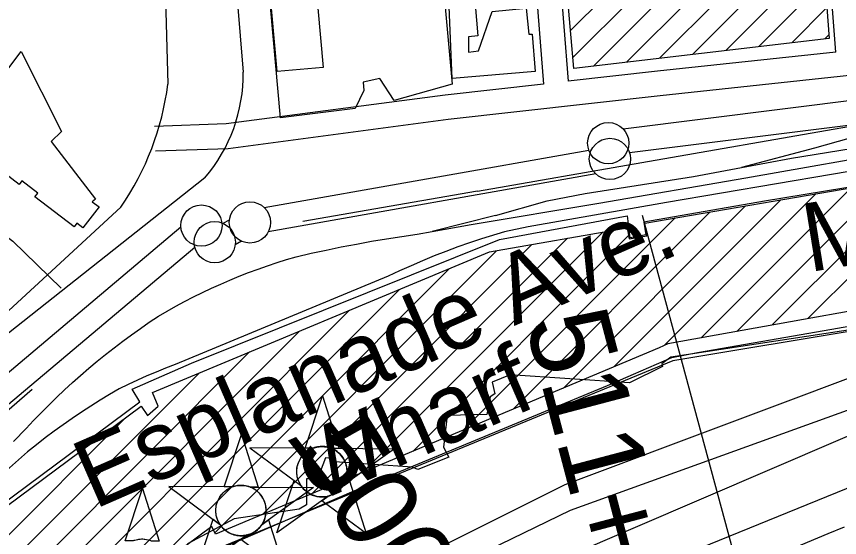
# Model space of a CAD drawing. Extents: x 3677843 to 3715951, y 511991 to 537744.
# Drawn here: x 3684961 to 3685959, y 533362 to 533993 of the extents above; entities that cross this region are included whole.
import ezdxf

# ---------------------------------------------------------------- set-up
doc = ezdxf.new("R2010")
doc.units = 0
for name, color, linetype in [('V-BLDG-IDEN', 7, 'Continuous'), ('V-BLDG-OTLN', 7, 'Continuous'), ('V-CHAN-DOCK', 7, 'Continuous'), ('V-CHAN-NAID', 7, 'Continuous'), ('V-RAIL-TRAK', 7, 'Continuous'), ('V-RIVR-EDGE', 7, 'Continuous'), ('V-RIVR-RANG', 7, 'Continuous'), ('V-ROAD-CNTR', 7, 'Continuous'), ('V-RRAP-RVMT', 7, 'Continuous'), ('V-SITE-OTLN', 7, 'Continuous'), ('V-SURV-IDEN', 7, 'Continuous'), ('V-SURV-LINE', 7, 'Continuous'), ('V-TOPO-DPTH', 7, 'Continuous'), ('V-TOPO-MAJR', 7, 'Continuous'), ('V-TOPO-MINR', 7, 'Continuous')]:
    doc.layers.add(name, color=color, linetype=linetype)

msp = doc.modelspace()

# ---------------------------------------------------------------- linework, layer by layer
at = {"layer": 'V-BLDG-OTLN'}
for p, q in [((3685635.48, 533943.58), (3685880.37, 534188.47)), ((3685660.5, 533933.24), (3685918.85, 534191.6)), ((3685632.64, 533976.1), (3685841.88, 534185.34)), ((3685700.55, 533937.94), (3685930.92, 534168.31)), ((3685740.6, 533942.63), (3685933.42, 534135.46)), ((3685780.64, 533947.33), (3685935.92, 534102.6)), ((3685820.69, 533952.02), (3685938.41, 534069.74)), ((3685860.74, 533956.71), (3685940.91, 534036.88)), ((3685900.79, 533961.41), (3685943.41, 534004.02)), ((3685940.84, 533966.1), (3685945.9, 533971.16)), ((3685920.28, 533627.34), (3686099.41, 533806.47)), ((3685877.22, 533619.64), (3686057.25, 533799.67)), ((3685834.16, 533611.93), (3686015.1, 533792.87)), ((3685746.67, 533595.15), (3685930.03, 533778.51)), ((3685791.1, 533604.23), (3685972.71, 533785.84)), ((3685685.03, 533568.86), (3685887.35, 533771.19)), ((3685563.18, 533517.73), (3685801.98, 533756.53)), ((3685624.1, 533543.3), (3685844.67, 533763.86)), ((3685502.25, 533492.16), (3685759.3, 533749.21)), ((3685380.41, 533441.02), (3685671.62, 533732.24)), ((3685441.33, 533466.59), (3685702.95, 533728.21)), ((3685258.56, 533389.89), (3685585.83, 533717.16)), ((3685319.48, 533415.45), (3685628.73, 533724.7)), ((3685201.26, 533367.94), (3685542.94, 533709.62)), ((3685104.05, 533306.08), (3685485.95, 533687.99)), ((3684966.93, 533204.32), (3685425.35, 533662.74)), ((3684829.82, 533102.56), (3685364.75, 533637.5)), ((3684692.7, 533000.81), (3685304.15, 533612.25)), ((3684555.59, 532899.05), (3685243.55, 533587)), ((3684418.47, 532797.29), (3685182.94, 533561.76)), ((3684362.17, 532776.34), (3685093.63, 533507.8))]:
    msp.add_line(p, q, dxfattribs=at)
for points in [[(3685615.98, 534166.96), (3685929.09, 534192.43), (3685946.24, 533966.73), (3685636.62, 533930.45)], [(3685276.98, 533926.52), (3685264.58, 534066.34), (3685320.27, 534071.28), (3685332.67, 533931.45)], [(3685578.93, 534003.13), (3685581.95, 533971.96), (3685586.02, 533972), (3685589.86, 533926.59), (3685488.88, 533918.14), (3685485.31, 534004.92), (3685517.16, 534007.95), (3685520.25, 533969.99), (3685508.73, 533968.52), (3685508.91, 533950.21), (3685521.1, 533951.69), (3685537.59, 533999.33)], [(3684881.55, 533839.15), (3684966.75, 533950.65), (3685015.36, 533853.86), (3685003.04, 533842.04), (3685056.75, 533772.05), (3685052.61, 533768.87), (3685060.93, 533762.84), (3685041.27, 533737.25), (3685034.08, 533742.78), (3685030.76, 533738.46), (3684983.28, 533774.95), (3684986.71, 533779.4), (3684967.54, 533794.12), (3684964.05, 533789.59), (3684917.1, 533825.66), (3684910.46, 533817.06)]]:
    msp.add_lwpolyline(points, close=True, dxfattribs=at)
for points in [[(3684299.68, 532918.57), (3685112.02, 533521.44), (3685119.89, 533510.17), (3685132.82, 533521.36), (3685125.89, 533537.99), (3685534.19, 533708.08), (3685701.43, 533737.47), (3685703.62, 533724.11), (3685725.17, 533727.66), (3685722.66, 533742.92), (3685991.35, 533789.04), (3686132.54, 533811.82), (3686263.42, 533831.04), (3686547.95, 533870.41), (3686909.64, 533918.82), (3686911.16, 533904.35), (3686937.33, 533909.44), (3687013.81, 533919.16), (3687123.44, 533925.07), (3687317.18, 533935.95)], [(3687320.9, 533838.71), (3687092.67, 533826.81), (3687051.3, 533824.32), (3686841.15, 533798.8), (3686846.33, 533762.98), (3686138.12, 533666.31), (3685750.41, 533596.95), (3685739.96, 533591.92), (3685202.12, 533366.2), (3685197.57, 533375.49), (3684372.14, 532762.9)]]:
    msp.add_lwpolyline(points, dxfattribs=at)
at = {"layer": 'V-CHAN-DOCK'}
for points in [[(3687312.68, 533963.33), (3687146.56, 533953.24), (3686950.6, 533935.3), (3686899.28, 533927.38), (3686576.02, 533875.84), (3686475.12, 533861.84), (3686183.29, 533821.36), (3685867.54, 533769.5), (3685721.31, 533744.12), (3685723.78, 533728.82), (3685705.02, 533725.17), (3685702.86, 533738.74)], [(3685677.45, 533546.49), (3685709.12, 533559.94), (3685755.25, 533580.45), (3685786.31, 533586.29), (3685921.61, 533609.75), (3686111.44, 533642.74), (3686240.57, 533661.3), (3686368.33, 533678.46), (3686567.89, 533706.02), (3686848.96, 533743.36), (3686845.77, 533770.76), (3687100.77, 533803.24), (3687153.27, 533808.6), (3687216.87, 533809.92), (3687360.75, 533804.42)], [(3685110.27, 533526.48), (3685100.94, 533541.76), (3685173.08, 533573.54), (3685546.4, 533722.98), (3685701.23, 533751.79), (3685702.86, 533738.74)], [(3684161.88, 532724.36), (3684233.96, 532626.44), (3684463.5, 532797.44), (3684747.23, 533009.48), (3685004.24, 533199.27), (3685196.61, 533339.97), (3685204.74, 533345.72), (3685220.59, 533354.14), (3685397.23, 533430.49), (3685677.45, 533546.49)], [(3684161.88, 532724.36), (3684128.29, 532769.48), (3684159.12, 532809.71), (3684240.8, 532888.1), (3684272.71, 532915.73), (3684346.86, 532972.09), (3684530.76, 533108.72), (3684726.15, 533253.31), (3684891.98, 533384.28), (3684904.82, 533373.91), (3685110.27, 533526.48)]]:
    msp.add_lwpolyline(points, dxfattribs=at)
at = {"layer": 'V-CHAN-NAID'}
for points in [[(3685320.32, 533470.49), (3685310.73, 533470.55), (3685331.86, 533534.04), (3685352.08, 533470.26), (3685342.49, 533470.33), (3685340.92, 533470.91), (3685338.82, 533471.53), (3685336.78, 533471.98), (3685334.75, 533472.29), (3685333.58, 533472.4), (3685332.05, 533472.48), (3685330.32, 533472.48), (3685328.95, 533472.41), (3685327.05, 533472.21), (3685325.68, 533471.99), (3685323.9, 533471.61), (3685322.37, 533471.19), (3685321.34, 533470.85)], [(3685222.13, 533423.46), (3685212.54, 533423.53), (3685233.67, 533487.01), (3685253.89, 533423.23), (3685244.31, 533423.3), (3685242.73, 533423.88), (3685240.63, 533424.5), (3685238.59, 533424.95), (3685236.56, 533425.26), (3685235.39, 533425.37), (3685233.86, 533425.45), (3685232.14, 533425.45), (3685230.77, 533425.38), (3685228.86, 533425.18), (3685227.49, 533424.96), (3685225.71, 533424.58), (3685224.18, 533424.16), (3685223.15, 533423.82)], [(3685320.32, 533470.49), (3685243.83, 533471.03), (3685305.39, 533425.63), (3685304.28, 533427.54), (3685303.47, 533429.17), (3685302.64, 533431.13), (3685301.95, 533433.19), (3685301.58, 533434.51), (3685301.22, 533436.14), (3685300.98, 533437.58), (3685300.79, 533439.18), (3685300.68, 533440.92), (3685300.67, 533442.5), (3685300.78, 533444.57), (3685300.96, 533446.19), (3685301.35, 533448.39), (3685301.83, 533450.32), (3685302.44, 533452.2), (3685303.09, 533453.88), (3685303.82, 533455.47), (3685304.63, 533457), (3685305.69, 533458.74), (3685306.72, 533460.21), (3685307.72, 533461.48), (3685308.73, 533462.63), (3685310.03, 533463.96), (3685311.09, 533464.93), (3685312.8, 533466.33), (3685314.01, 533467.2), (3685315.7, 533468.27), (3685317.43, 533469.21), (3685318.88, 533469.89)], [(3685342.49, 533470.33), (3685418.99, 533469.79), (3685356.78, 533425.26), (3685357.69, 533426.75), (3685358.67, 533428.6), (3685359.39, 533430.19), (3685360.13, 533432.14), (3685360.67, 533433.93), (3685361.07, 533435.56), (3685361.43, 533437.57), (3685361.62, 533439.15), (3685361.74, 533441.35), (3685361.71, 533443.42), (3685361.52, 533445.64), (3685361.26, 533447.39), (3685360.77, 533449.63), (3685360.13, 533451.77), (3685359.38, 533453.75), (3685358.73, 533455.19), (3685357.72, 533457.11), (3685356.66, 533458.83), (3685355.44, 533460.53), (3685354.18, 533462.07), (3685352.91, 533463.44), (3685351.28, 533464.97), (3685349.54, 533466.38), (3685347.85, 533467.56), (3685345.97, 533468.69), (3685344.49, 533469.45)], [(3685338.75, 533412.36), (3685276.55, 533367.84), (3685297.68, 533431.32), (3685305.39, 533425.63), (3685306.03, 533424.67), (3685307.41, 533422.81), (3685308.62, 533421.39), (3685310.09, 533419.89), (3685311.48, 533418.64), (3685312.93, 533417.48), (3685314.34, 533416.49), (3685316.01, 533415.46), (3685317.73, 533414.55), (3685319.52, 533413.74), (3685320.96, 533413.18), (3685322.59, 533412.65), (3685324.82, 533412.09), (3685326.35, 533411.8), (3685328.38, 533411.54), (3685329.91, 533411.44), (3685331.77, 533411.42), (3685333.46, 533411.49), (3685335.17, 533411.67), (3685337.07, 533411.98)], [(3685356.78, 533425.26), (3685364.58, 533430.85), (3685384.8, 533367.07), (3685330.96, 533406.78), (3685338.75, 533412.36), (3685340.42, 533412.83), (3685342.03, 533413.39), (3685344.19, 533414.31), (3685345.92, 533415.19), (3685347.79, 533416.31), (3685349.53, 533417.52), (3685351.08, 533418.76), (3685352.37, 533419.93), (3685353.75, 533421.35), (3685354.96, 533422.75), (3685356.07, 533424.23)], [(3685102.24, 533358.14), (3685092.65, 533358.2), (3685113.78, 533421.69), (3685134, 533357.91), (3685124.42, 533357.98), (3685122.84, 533358.56), (3685120.75, 533359.18), (3685118.71, 533359.63), (3685116.67, 533359.94), (3685115.5, 533360.05), (3685113.97, 533360.13), (3685112.25, 533360.13), (3685110.88, 533360.06), (3685108.97, 533359.86), (3685107.6, 533359.64), (3685105.82, 533359.26), (3685104.29, 533358.84), (3685103.26, 533358.5)], [(3685222.13, 533423.46), (3685145.64, 533424), (3685207.2, 533378.6), (3685206.09, 533380.51), (3685205.28, 533382.14), (3685204.46, 533384.1), (3685203.76, 533386.16), (3685203.4, 533387.48), (3685203.03, 533389.11), (3685202.79, 533390.55), (3685202.6, 533392.15), (3685202.49, 533393.89), (3685202.48, 533395.47), (3685202.59, 533397.54), (3685202.77, 533399.16), (3685203.16, 533401.36), (3685203.64, 533403.29), (3685204.25, 533405.17), (3685204.9, 533406.85), (3685205.63, 533408.44), (3685206.44, 533409.97), (3685207.5, 533411.71), (3685208.54, 533413.18), (3685209.54, 533414.45), (3685210.54, 533415.6), (3685211.85, 533416.93), (3685212.9, 533417.9), (3685214.61, 533419.3), (3685215.83, 533420.17), (3685217.51, 533421.24), (3685219.24, 533422.18), (3685220.69, 533422.86)], [(3685244.31, 533423.3), (3685320.8, 533422.76), (3685258.6, 533378.23), (3685259.51, 533379.72), (3685260.48, 533381.57), (3685261.2, 533383.16), (3685261.94, 533385.11), (3685262.48, 533386.9), (3685262.88, 533388.54), (3685263.24, 533390.55), (3685263.43, 533392.12), (3685263.55, 533394.32), (3685263.52, 533396.39), (3685263.33, 533398.61), (3685263.07, 533400.36), (3685262.58, 533402.6), (3685261.94, 533404.74), (3685261.19, 533406.72), (3685260.54, 533408.16), (3685259.53, 533410.08), (3685258.47, 533411.8), (3685257.26, 533413.5), (3685256, 533415.04), (3685254.72, 533416.41), (3685253.09, 533417.94), (3685251.35, 533419.35), (3685249.67, 533420.53), (3685247.78, 533421.66), (3685246.31, 533422.42)], [(3685240.56, 533365.33), (3685178.36, 533320.81), (3685199.49, 533384.29), (3685207.2, 533378.6), (3685207.84, 533377.64), (3685209.22, 533375.78), (3685210.44, 533374.36), (3685211.9, 533372.86), (3685213.29, 533371.61), (3685214.74, 533370.45), (3685216.15, 533369.46), (3685217.83, 533368.43), (3685219.54, 533367.52), (3685221.33, 533366.71), (3685222.78, 533366.15), (3685224.4, 533365.62), (3685226.63, 533365.06), (3685228.16, 533364.77), (3685230.19, 533364.51), (3685231.72, 533364.41), (3685233.58, 533364.39), (3685235.27, 533364.46), (3685236.98, 533364.64), (3685238.89, 533364.95)], [(3685258.6, 533378.23), (3685266.39, 533383.82), (3685286.62, 533320.04), (3685232.77, 533359.75), (3685240.56, 533365.33), (3685242.23, 533365.81), (3685243.84, 533366.36), (3685246, 533367.28), (3685247.73, 533368.16), (3685249.6, 533369.28), (3685251.34, 533370.49), (3685252.89, 533371.73), (3685254.18, 533372.9), (3685255.56, 533374.32), (3685256.77, 533375.72), (3685257.89, 533377.2)]]:
    msp.add_lwpolyline(points, close=True, dxfattribs=at)
for centre in [(3685331.2, 533441.95), (3685233.02, 533394.92)]:
    msp.add_circle(centre, 30.54, dxfattribs=at)
at = {"layer": 'V-RAIL-TRAK'}
for p, q in [((3685519.99, 533781.63), (3685308.01, 533744.84)), ((3685541.52, 533752.39), (3685464.74, 533732.7))]:
    msp.add_line(p, q, dxfattribs=at)
for points in [[(3687135.99, 534007.22), (3686996.38, 533991.45), (3686808.22, 533966.99), (3686563.96, 533933.75), (3686254.71, 533891.65), (3686079.57, 533866.63), (3686020.08, 533855.76), (3685970.16, 533845.68), (3685928.49, 533833.62), (3685839.88, 533810.28)], [(3685519.99, 533781.63), (3685719.02, 533816.48), (3685960.44, 533858.6), (3686125.96, 533886.95), (3686202.58, 533897.98), (3686460.53, 533932.04), (3686712.31, 533966.04), (3686882.67, 533989.65), (3686945.64, 533996.43)], [(3685541.52, 533752.39), (3685604.38, 533770.14), (3685650.19, 533778.81), (3685781.53, 533799.29), (3685839.88, 533810.28), (3685900.52, 533821.7), (3686062.63, 533847.96), (3686210.4, 533869.97), (3686256.23, 533877.28), (3686321.91, 533886.15), (3686384.17, 533894.3), (3686521.69, 533913.47), (3686698.89, 533937.82), (3686828.2, 533956.22), (3687002.68, 533978.5), (3687080.04, 533984.06), (3687179.32, 533990.52), (3687273.12, 533996.24)], [(3687304.05, 533986.27), (3687202.7, 533981.16), (3687028.81, 533967.79), (3686809.86, 533939.6), (3686784.55, 533935.24), (3686753.12, 533927.39), (3686716.21, 533918.81), (3686662.21, 533905.94), (3686625.26, 533901.47), (3686518.53, 533886.03), (3686355.69, 533865.24), (3686203.12, 533843.87), (3686015.7, 533813.24), (3685748.95, 533768.14), (3685581.4, 533738.4), (3685552.68, 533732.63), (3685524.67, 533724.13)], [(3685512.17, 533741.14), (3685666.75, 533767.33), (3685845.26, 533797.86), (3686042.91, 533832.7), (3686196.82, 533856.82), (3686285.76, 533869.35), (3686428.08, 533888.56), (3686673.01, 533921.81), (3686809.86, 533939.6)], [(3684957.3, 533478.63), (3684972.7, 533494.2), (3684981.69, 533503.83), (3684990.82, 533513.33), (3685000.09, 533522.68), (3685009.51, 533531.88), (3685019.07, 533540.94), (3685028.77, 533549.85), (3685038.61, 533558.61), (3685048.58, 533567.21), (3685058.68, 533575.66), (3685068.91, 533583.95), (3685079.27, 533592.08), (3685089.76, 533600.05), (3685100.37, 533607.86), (3685111.09, 533615.5), (3685121.94, 533622.98), (3685132.89, 533630.29), (3685143.41, 533636.41), (3685154.02, 533642.34), (3685164.74, 533648.1), (3685175.56, 533653.67), (3685186.46, 533659.04), (3685197.47, 533664.23), (3685208.56, 533669.23), (3685219.73, 533674.04), (3685230.98, 533678.65), (3685242.32, 533683.07), (3685253.73, 533687.3), (3685265.21, 533691.32), (3685276.75, 533695.15), (3685288.36, 533698.77), (3685300.03, 533702.2), (3685318.18, 533706.43), (3685336.39, 533710.43), (3685354.64, 533714.19), (3685372.94, 533717.71), (3685391.28, 533721.01), (3685409.66, 533724.06), (3685428.08, 533726.88), (3685446.54, 533729.46), (3685464.74, 533732.7), (3685512.17, 533741.14)], [(3685524.67, 533724.13), (3685510.24, 533719.23), (3685495.88, 533714.12), (3685481.59, 533708.78), (3685467.38, 533703.22), (3685453.26, 533697.45), (3685439.23, 533691.47), (3685425.29, 533685.28), (3685411.45, 533678.87), (3685153.11, 533571.68), (3685141.61, 533567.29), (3685130.18, 533562.7), (3685118.84, 533557.89), (3685107.6, 533552.88), (3685096.44, 533547.66), (3685085.38, 533542.25), (3685073.76, 533535.46), (3685062.24, 533528.48), (3685050.85, 533521.32), (3685039.56, 533513.98), (3685028.39, 533506.45), (3685017.35, 533498.75), (3685006.43, 533490.87), (3684995.63, 533482.82), (3684984.97, 533474.6), (3684974.44, 533466.2), (3684897.32, 533398.28)], [(3684837.99, 533403.14), (3684892.85, 533466.77), (3684979.83, 533541.89)]]:
    msp.add_lwpolyline(points, dxfattribs=at)
at = {"layer": 'V-RIVR-EDGE'}
msp.add_lwpolyline([(3687377.19, 533868.62), (3687254.03, 533867.7), (3687195.81, 533863.56), (3687178.64, 533857.47), (3687167.59, 533849.53), (3687163.28, 533840.96), (3687160.81, 533833.01), (3687144.88, 533831.82), (3687133.26, 533841.65), (3687111.84, 533851.51), (3687079.37, 533854.04), (3687002.16, 533848.72), (3686927.99, 533836.64), (3686842.76, 533812.96), (3686821.93, 533815.46), (3686764.31, 533805.8), (3686758.8, 533805.2), (3686768.41, 533729.2), (3686453.97, 533685.25), (3686227.8, 533654.56), (3685756.42, 533576.07), (3685203.18, 533348.28), (3684849.59, 533084.45)], dxfattribs=at)
at = {"layer": 'V-RIVR-RANG'}
msp.add_line((3685719.61, 533752.67), (3685965.12, 532845.29), dxfattribs=at)
at = {"layer": 'V-ROAD-CNTR'}
for points in [[(3685018.98, 535626.2), (3685065.96, 535002.38), (3685131.66, 534292.46), (3685139.32, 534101.92), (3685144.46, 533911.26)], [(3685103.13, 535627.17), (3685140.2, 535157.7), (3685184.77, 534542.14), (3685235.81, 533925.8)], [(3682527.87, 535597.57), (3682808.75, 535377.89), (3683140.9, 535122.18), (3683684.3, 534696.3), (3684313.17, 534236.51), (3684714.23, 533904.59), (3684956.4, 533721.2), (3685014.91, 533664.15)], [(3685954.07, 533950.16), (3685934.76, 534203.13)], [(3685578.6, 534178.03), (3685599.91, 533911.4)], [(3685608.52, 534180.21), (3685629.73, 533914.74)], [(3685954.07, 533950.16), (3685737.98, 533926.84), (3685629.74, 533914.74)], [(3686181.38, 533944.51), (3685741.26, 533897.02), (3685484.24, 533868.29), (3685217.56, 533833.11), (3685129.34, 533830.23)], [(3685599.91, 533911.4), (3685480.62, 533898.07), (3685215.1, 533863.05), (3685128.36, 533860.21)], [(3685189.26, 533797.96), (3684840.45, 533522.56), (3684704.46, 533424.24), (3684274.33, 533119.14), (3683886.49, 532829.96), (3683774.61, 532741.56)], [(3685087.52, 533762.44), (3684778.44, 533477.73)]]:
    msp.add_lwpolyline(points, dxfattribs=at)
for centre, radius, start, end in [((3685043.39, 533923.47), 192.43, 319.28903, 0.69244), ((3684808.47, 533954.52), 338.76, 325.45911, 352.66315)]:
    msp.add_arc(centre, radius, start, end, dxfattribs=at)
at = {"layer": 'V-RRAP-RVMT'}
for points in [[(3686233.7, 533659.55), (3686234.39, 533653.75), (3685754.07, 533580.48), (3685743.1, 533572.74), (3685744.09, 533569.49), (3685703.91, 533549.78), (3685559.47, 533559.28), (3685537.59, 533550.23), (3685540.8, 533536.4), (3685534.98, 533532.78), (3685531.22, 533511.33), (3685483.06, 533510.14), (3685478.52, 533471.67), (3685484.85, 533459.5)], [(3685484.85, 533459.5), (3685447.41, 533444.52), (3685441.12, 533447.4), (3685346.61, 533453.98), (3685346.66, 533457.65), (3685335.34, 533458.71), (3685325.91, 533433.36), (3685312.67, 533433.33), (3685312.33, 533401.95), (3685303.62, 533396.48), (3685224.73, 533384.98), (3685168.32, 533354.56), (3685166.83, 533348.58), (3685133.23, 533328.44), (3685062.66, 533330.6), (3685042.29, 533318.36), (3685081.13, 533256.8), (3685096.99, 533265.85), (3685108.44, 533250.22), (3685081.76, 533230.18), (3685072.95, 533241.82), (3684993.59, 533186.99), (3684952.08, 533240.36)]]:
    msp.add_lwpolyline(points, dxfattribs=at)
at = {"layer": 'V-SITE-OTLN'}
msp.add_lwpolyline([(3685280.87, 533870.4), (3685257.28, 534136.23), (3685425.4, 534148.01), (3685467.35, 534150.88), (3685488.92, 533911.39), (3685418.72, 533891.51), (3685401.4, 533918.22), (3685381.17, 533913.72), (3685382.04, 533903.61), (3685371.53, 533881.62)], close=True, dxfattribs=at)
at = {"layer": 'V-SURV-LINE'}
for points in [[(3685696.23, 533857.21), (3686282.38, 533930.5)], [(3686286.12, 533900.73), (3685704.26, 533827.98)], [(3685260.99, 533762.08), (3685654.73, 533831.44)], [(3685663.29, 533802.49), (3685266.19, 533732.53)], [(3685211.39, 533742.8), (3685219.16, 533747.16)], [(3684782.94, 533421.01), (3685160.19, 533738.65)], [(3685233.83, 533720.99), (3685226.05, 533716.63)], [(3685177.1, 533713.67), (3684802.26, 533398.06)]]:
    msp.add_lwpolyline(points, dxfattribs=at)
for centre in [(3685678.26, 533839.85), (3685680.36, 533820.73), (3685243.92, 533743.84), (3685185.13, 533740.04), (3685201.3, 533719.94)]:
    msp.add_circle(centre, 25, dxfattribs=at)
at = {"layer": 'V-TOPO-DPTH'}
msp.add_lwpolyline([(3684579.54, 532793.72), (3684846.41, 533036.81), (3685626.05, 533426.62), (3686034.3, 533579.39), (3686929.83, 533716.35), (3687153.71, 533716.35), (3687630.45, 533679.48), (3688576.1, 533553.74)], dxfattribs=at)
at = {"layer": 'V-TOPO-MAJR'}
for points in [[(3687357.24, 533666.47), (3686956.29, 533681.66), (3686474.4, 533622.09), (3686403.14, 533612.37), (3686332.08, 533601.46), (3686261.32, 533588.78), (3686190.75, 533574.92), (3686084.99, 533552.75), (3686067.55, 533548.72), (3686050.25, 533544.2), (3686033.14, 533538.97), (3686016.18, 533533.25), (3685632.06, 533394.92)], [(3685632.06, 533394.92), (3684855.61, 533018.22)]]:
    msp.add_lwpolyline(points, dxfattribs=at)
at = {"layer": 'V-TOPO-MINR'}
for points in [[(3684579.54, 532793.72), (3684846.41, 533036.81), (3685626.05, 533426.62), (3686034.3, 533579.39), (3686929.83, 533716.35), (3687153.71, 533716.35), (3687630.45, 533679.48), (3688576.1, 533553.74)], [(3687386.3, 533589.72), (3687286.99, 533596.88), (3687106.07, 533608.72), (3687097.16, 533609.15), (3687088.25, 533609.39), (3687079.33, 533609.32), (3687070.41, 533609.05), (3686946.5, 533603.28), (3686875.66, 533599.41), (3686804.88, 533594.78), (3686734.18, 533589.01), (3686663.54, 533582.48), (3686063.92, 533522.2), (3686058.33, 533521.38), (3686052.83, 533520.22), (3686047.46, 533518.57), (3686042.17, 533516.58), (3685045.28, 533088.85)], [(3688037.28, 533477.9), (3687130.61, 533530.72), (3687110.11, 533531.63), (3687089.6, 533532.16), (3687069.09, 533532.13), (3687048.57, 533531.71), (3686406.79, 533509.75), (3686348.32, 533506.28), (3686290.09, 533500.87), (3686232.19, 533492.55), (3686174.53, 533482.29), (3686107.3, 533468.57), (3686083.62, 533463.05), (3686060.19, 533456.68), (3686037.16, 533449.02), (3686014.38, 533440.5), (3685528.77, 533243.39), (3685431.82, 533202.95), (3685335.41, 533161.28), (3685239.81, 533117.76), (3685144.77, 533073.02), (3684997.29, 533001.85), (3684976.72, 532991.22), (3684956.58, 532979.87)], [(3685964.37, 533374.78), (3685944.51, 533366.59), (3684987.1, 532965.48), (3684978.58, 532961.45), (3684970.35, 532956.94), (3684962.55, 532951.72), (3684955.04, 532946.01)]]:
    msp.add_lwpolyline(points, dxfattribs=at)

# ---------------------------------------------------------------- texts
at = {"layer": 'V-BLDG-IDEN'}
for s, height, rotation, p in [('Mandeville St.', 82.9998, 9.21103, (3685921.4, 533683.47)), ('Esplanade Ave.', 82.9998, 23.59472, (3685055.11, 533395.98)), ('Wharf', 83, 23.59472, (3685322.75, 533403.49))]:
    msp.add_text(s, height=height, rotation=rotation, dxfattribs=at).set_placement(p)
at = {"layer": 'V-SURV-IDEN'}
for s, rotation, p in [('   511+19.9   ', 284.76936, (3685548.83, 533731.52)), ('   506+27.8  ', 302.37198, (3685236.1, 533560.26))]:
    msp.add_text(s, height=100, rotation=rotation, dxfattribs=at).set_placement(p)

doc.saveas('drawing.dxf')
